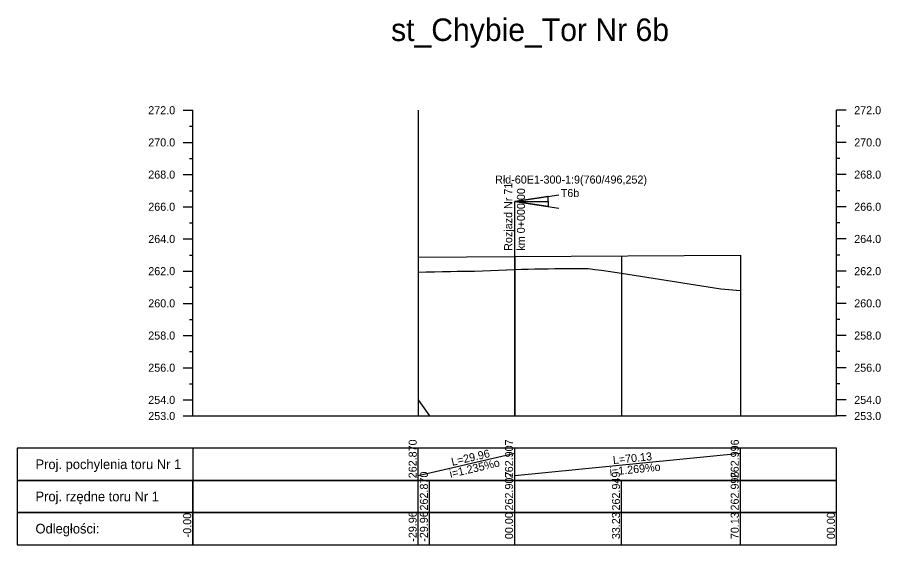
# Model space of a CAD drawing. Extents: x 6445630 to 6518227, y 5499240 to 5511716.
# Drawn here: x 6452276.7 to 6452544.9, y 5499965.8 to 5500129.7 of the extents above; entities that cross this region are included whole.
import ezdxf

# ---------------------------------------------------------------- set-up
doc = ezdxf.new("R2010")
doc.units = 0
for name, color, linetype in [('TOR_PROF-opisy pomocnicze', 7, 'Continuous'), ('TOR_PROF-rozjazdy', 7, 'Continuous'), ('TOR_PROF-tabelka-odleglosci T1', 7, 'Continuous'), ('TOR_PROF-tabelka-pochylenia proj T1', 7, 'Continuous'), ('TOR_PROF-tabelka-rzedne proj T1', 7, 'Continuous'), ('TOR_PROF-teren istniejacy T1', 7, 'Continuous'), ('TOR_PROF-tor projektowany', 7, 'Continuous'), ('TOR_PROF-uklad odniesienia', 7, 'Continuous')]:
    doc.layers.add(name, color=color, linetype=linetype)

msp = doc.modelspace()

# ---------------------------------------------------------------- linework, layer by layer
at = {"layer": 'TOR_PROF-opisy pomocnicze'}
for p, q in [((6452501.34, 5500055.8), (6452501.34, 5500005.82)), ((6452401.26, 5500055.17), (6452401.26, 5500005.82)), ((6452431.21, 5500055.36), (6452431.21, 5500005.82))]:
    msp.add_line(p, q, dxfattribs=at)
at = {"layer": 'TOR_PROF-rozjazdy'}
for p, q in [((6452431.21, 5500072.45), (6452444.96, 5500074.56)), ((6452431.21, 5500005.82), (6452431.21, 5500072.45)), ((6452431.21, 5500072.45), (6452444.96, 5500070.34))]:
    msp.add_line(p, q, dxfattribs=at)
for points in [[(6452431.21, 5500072.45), (6452441.61, 5500072.45), (6452441.61, 5500074), (6452431.21, 5500072.45)], [(6452431.21, 5500072.45), (6452441.61, 5500072.45), (6452441.61, 5500070.89), (6452431.21, 5500072.45)]]:
    msp.add_lwpolyline(points, dxfattribs=at)
at = {"layer": 'TOR_PROF-tabelka-odleglosci T1'}
for points in [[(6452331.21, 5499975.82), (6452276.66, 5499975.82), (6452276.66, 5499965.82), (6452331.21, 5499965.82)], [(6452331.21, 5499965.82), (6452331.21, 5499975.82)], [(6452401.26, 5499965.82), (6452401.26, 5499975.82)], [(6452404.76, 5499965.82), (6452404.76, 5499975.82)], [(6452431.21, 5499965.82), (6452431.21, 5499975.82)], [(6452464.44, 5499965.82), (6452464.44, 5499975.82)], [(6452501.34, 5499965.82), (6452501.34, 5499975.82)], [(6452531.21, 5499965.82), (6452531.21, 5499975.82)]]:
    msp.add_lwpolyline(points, dxfattribs=at)
msp.add_lwpolyline([(6452331.21, 5499965.82), (6452531.21, 5499965.82), (6452531.21, 5499975.82), (6452331.21, 5499975.82)], close=True, dxfattribs=at)
at = {"layer": 'TOR_PROF-tabelka-pochylenia proj T1'}
for points in [[(6452331.21, 5499995.82), (6452276.66, 5499995.82), (6452276.66, 5499985.82), (6452331.21, 5499985.82)], [(6452401.26, 5499985.82), (6452401.26, 5499995.82)], [(6452401.26, 5499987.32), (6452431.21, 5499994.32)], [(6452431.21, 5499985.82), (6452431.21, 5499995.82)], [(6452431.21, 5499987.32), (6452501.34, 5499994.32)], [(6452501.34, 5499985.82), (6452501.34, 5499995.82)]]:
    msp.add_lwpolyline(points, dxfattribs=at)
msp.add_lwpolyline([(6452331.21, 5499985.82), (6452531.21, 5499985.82), (6452531.21, 5499995.82), (6452331.21, 5499995.82)], close=True, dxfattribs=at)
at = {"layer": 'TOR_PROF-tabelka-rzedne proj T1'}
for points in [[(6452331.21, 5499985.82), (6452276.66, 5499985.82), (6452276.66, 5499975.82), (6452331.21, 5499975.82)], [(6452331.21, 5499975.82), (6452331.21, 5499985.82)], [(6452401.26, 5499975.82), (6452401.26, 5499985.82)], [(6452404.76, 5499975.82), (6452404.76, 5499985.82)], [(6452431.21, 5499975.82), (6452431.21, 5499985.82)], [(6452464.44, 5499975.82), (6452464.44, 5499985.82)], [(6452501.34, 5499975.82), (6452501.34, 5499985.82)], [(6452531.21, 5499975.82), (6452531.21, 5499985.82)]]:
    msp.add_lwpolyline(points, dxfattribs=at)
msp.add_lwpolyline([(6452331.21, 5499975.82), (6452531.21, 5499975.82), (6452531.21, 5499985.82), (6452331.21, 5499985.82)], close=True, dxfattribs=at)
at = {"layer": 'TOR_PROF-teren istniejacy T1'}
msp.add_lwpolyline([(6452401.26, 5500050.54), (6452403.75, 5500050.58), (6452406.25, 5500050.63), (6452408.74, 5500050.68), (6452411.24, 5500050.74), (6452413.37, 5500050.81), (6452413.74, 5500050.8), (6452415.49, 5500050.8), (6452416.23, 5500050.81), (6452418.73, 5500050.86), (6452421.23, 5500050.93), (6452423.72, 5500051.02), (6452426.22, 5500051.12), (6452428.72, 5500051.23), (6452428.8, 5500051.24), (6452431.21, 5500051.32), (6452433.29, 5500051.39), (6452435.37, 5500051.46), (6452437.44, 5500051.51), (6452439.52, 5500051.56), (6452441.6, 5500051.59), (6452443.67, 5500051.62), (6452445.75, 5500051.65), (6452447.83, 5500051.66), (6452449.9, 5500051.66), (6452451.98, 5500051.66), (6452452.05, 5500051.66), (6452453.07, 5500051.63), (6452453.42, 5500051.63), (6452454.03, 5500051.61), (6452454.06, 5500051.6), (6452456.14, 5500051.37), (6452458.21, 5500051.12), (6452460.29, 5500050.85), (6452462.37, 5500050.55), (6452464.44, 5500050.23), (6452495.25, 5500045.3), (6452501.34, 5500044.8)], dxfattribs=at)
at = {"layer": 'TOR_PROF-tor projektowany'}
for p, q in [((6452431.21, 5500055.36), (6452501.34, 5500055.8)), ((6452401.26, 5500055.17), (6452431.21, 5500055.36))]:
    msp.add_line(p, q, dxfattribs=at)
for points in [[(6452401.26, 5500100.82), (6452401.26, 5500010.82), (6452401.26, 5500005.82), (6452401.26, 5500005.82)], [(6452401.26, 5500100.82), (6452401.26, 5500010.82), (6452401.26, 5500005.82), (6452401.26, 5500005.82)], [(6452501.34, 5500055.8), (6452501.34, 5500010.82), (6452501.34, 5500005.82), (6452501.34, 5500005.82)], [(6452501.34, 5500055.8), (6452501.34, 5500010.82), (6452501.34, 5500005.82), (6452501.34, 5500005.82)], [(6452501.34, 5500055.8), (6452501.34, 5500010.82), (6452501.34, 5500005.82), (6452501.34, 5500005.82)], [(6452501.34, 5500055.8), (6452501.34, 5500010.82), (6452501.34, 5500005.82), (6452501.34, 5500005.82)], [(6452401.26, 5500055.17), (6452401.26, 5500010.82), (6452401.26, 5500005.82), (6452401.26, 5500005.82)], [(6452401.26, 5500055.17), (6452401.26, 5500010.82), (6452404.76, 5500005.82), (6452404.76, 5500005.82)], [(6452401.26, 5500055.17), (6452401.26, 5500010.82), (6452401.26, 5500005.82), (6452401.26, 5500005.82)], [(6452401.26, 5500055.17), (6452401.26, 5500010.82), (6452404.76, 5500005.82), (6452404.76, 5500005.82)], [(6452431.21, 5500055.36), (6452431.21, 5500010.82), (6452431.21, 5500005.82), (6452431.21, 5500005.82)], [(6452431.21, 5500055.36), (6452431.21, 5500010.82), (6452431.21, 5500005.82), (6452431.21, 5500005.82)], [(6452431.21, 5500055.36), (6452431.21, 5500010.82), (6452431.21, 5500005.82), (6452431.21, 5500005.82)], [(6452431.21, 5500055.36), (6452431.21, 5500010.82), (6452431.21, 5500005.82), (6452431.21, 5500005.82)], [(6452464.44, 5500055.57), (6452464.44, 5500010.82), (6452464.44, 5500005.82), (6452464.44, 5500005.82)], [(6452464.44, 5500055.57), (6452464.44, 5500010.82), (6452464.44, 5500005.82), (6452464.44, 5500005.82)]]:
    msp.add_lwpolyline(points, dxfattribs=at)
at = {"layer": 'TOR_PROF-uklad odniesienia'}
for p, q in [((6452328.21, 5500100.82), (6452331.21, 5500100.82)), ((6452328.21, 5500100.82), (6452331.21, 5500100.82)), ((6452331.21, 5500005.82), (6452331.21, 5500100.82)), ((6452531.21, 5500005.82), (6452531.21, 5500100.82)), ((6452534.21, 5500100.82), (6452531.21, 5500100.82)), ((6452534.21, 5500100.82), (6452531.21, 5500100.82)), ((6452330.21, 5500095.82), (6452331.21, 5500095.82)), ((6452532.21, 5500095.82), (6452531.21, 5500095.82)), ((6452328.21, 5500090.82), (6452331.21, 5500090.82)), ((6452534.21, 5500090.82), (6452531.21, 5500090.82)), ((6452330.21, 5500085.82), (6452331.21, 5500085.82)), ((6452532.21, 5500085.82), (6452531.21, 5500085.82)), ((6452328.21, 5500080.82), (6452331.21, 5500080.82)), ((6452534.21, 5500080.82), (6452531.21, 5500080.82)), ((6452330.21, 5500075.82), (6452331.21, 5500075.82)), ((6452532.21, 5500075.82), (6452531.21, 5500075.82)), ((6452328.21, 5500070.82), (6452331.21, 5500070.82)), ((6452534.21, 5500070.82), (6452531.21, 5500070.82)), ((6452330.21, 5500065.82), (6452331.21, 5500065.82)), ((6452532.21, 5500065.82), (6452531.21, 5500065.82)), ((6452328.21, 5500060.82), (6452331.21, 5500060.82)), ((6452534.21, 5500060.82), (6452531.21, 5500060.82)), ((6452330.21, 5500055.82), (6452331.21, 5500055.82)), ((6452532.21, 5500055.82), (6452531.21, 5500055.82)), ((6452328.21, 5500050.82), (6452331.21, 5500050.82)), ((6452534.21, 5500050.82), (6452531.21, 5500050.82)), ((6452330.21, 5500045.82), (6452331.21, 5500045.82)), ((6452532.21, 5500045.82), (6452531.21, 5500045.82)), ((6452328.21, 5500040.82), (6452331.21, 5500040.82)), ((6452534.21, 5500040.82), (6452531.21, 5500040.82)), ((6452330.21, 5500035.82), (6452331.21, 5500035.82)), ((6452532.21, 5500035.82), (6452531.21, 5500035.82)), ((6452328.21, 5500030.82), (6452331.21, 5500030.82)), ((6452534.21, 5500030.82), (6452531.21, 5500030.82)), ((6452330.21, 5500025.82), (6452331.21, 5500025.82)), ((6452532.21, 5500025.82), (6452531.21, 5500025.82)), ((6452328.21, 5500020.82), (6452331.21, 5500020.82)), ((6452534.21, 5500020.82), (6452531.21, 5500020.82)), ((6452330.21, 5500015.82), (6452331.21, 5500015.82)), ((6452532.21, 5500015.82), (6452531.21, 5500015.82)), ((6452328.21, 5500010.82), (6452331.21, 5500010.82)), ((6452534.21, 5500010.82), (6452531.21, 5500010.82)), ((6452328.21, 5500005.82), (6452331.21, 5500005.82)), ((6452331.21, 5500005.82), (6452531.21, 5500005.82)), ((6452534.21, 5500005.82), (6452531.21, 5500005.82))]:
    msp.add_line(p, q, dxfattribs=at)

# ---------------------------------------------------------------- texts
at = {"layer": 'TOR_PROF-rozjazdy'}
for s, p in [('Rłd-60E1-300-1:9(760/496,252)', (6452425.12, 5500078.03)), ('T6b', (6452445.52, 5500073.84))]:
    msp.add_text(s, height=2.5, dxfattribs=at).set_placement(p)
for s, p in [('Rozjazd Nr 71', (6452430.44, 5500057.13)), ('km 0+000,00', (6452434.41, 5500057.19))]:
    msp.add_text(s, height=2.5, rotation=90, dxfattribs=at).set_placement(p)
at = {"layer": 'TOR_PROF-tabelka-odleglosci T1'}
for s, p in [('-0.00', (6452330.71, 5499968.11)), ('-29.96', (6452400.76, 5499966.75)), ('-29.96', (6452404.26, 5499966.75)), ('00.00', (6452430.71, 5499967.57)), ('33.23', (6452463.94, 5499967.56)), ('70.13', (6452500.84, 5499967.56)), ('00.00', (6452530.71, 5499967.57))]:
    msp.add_text(s, height=2.5, rotation=90, dxfattribs=at).set_placement(p)
msp.add_text(' Odległości: ', height=3, dxfattribs=at).set_placement((6452281.21, 5499969.32))
at = {"layer": 'TOR_PROF-tabelka-pochylenia proj T1'}
for s, rotation, p in [('262.870', 90, (6452400.76, 5499986.46)), ('262.907', 90, (6452430.71, 5499986.46)), ('262.996', 90, (6452500.84, 5499986.46)), ('L=29.96', 13.1522, (6452411.84, 5499990.31)), ('L=70.13', 5.7001, (6452461.85, 5499990.89)), ('i=1.235%o', 13.1522, (6452411.29, 5499986.59)), ('i=1.269%o', 5.7001, (6452460.83, 5499987.27))]:
    msp.add_text(s, height=2.5, rotation=rotation, dxfattribs=at).set_placement(p)
msp.add_text(' Proj. pochylenia toru Nr 1 ', height=3, dxfattribs=at).set_placement((6452281.21, 5499989.32))
at = {"layer": 'TOR_PROF-tabelka-rzedne proj T1'}
for s, p in [('262.870', (6452404.26, 5499976.46)), ('262.907', (6452430.71, 5499976.46)), ('262.949', (6452463.94, 5499976.46)), ('262.996', (6452500.84, 5499976.46))]:
    msp.add_text(s, height=2.5, rotation=90, dxfattribs=at).set_placement(p)
msp.add_text(' Proj. rzędne toru Nr 1 ', height=3, dxfattribs=at).set_placement((6452281.21, 5499979.32))
at = {"layer": 'TOR_PROF-uklad odniesienia'}
for s, height, p in [('st_Chybie_Tor Nr 6b', 7, (6452392.81, 5500122.32)), ('272.0', 2.5, (6452317.36, 5500099.57)), ('272.0', 2.5, (6452317.36, 5500099.57)), ('272.0', 2.5, (6452536.71, 5500099.57)), ('272.0', 2.5, (6452536.71, 5500099.57)), ('270.0', 2.5, (6452317.36, 5500089.57)), ('270.0', 2.5, (6452536.71, 5500089.57)), ('268.0', 2.5, (6452317.36, 5500079.57)), ('268.0', 2.5, (6452536.71, 5500079.57)), ('266.0', 2.5, (6452317.36, 5500069.57)), ('266.0', 2.5, (6452536.71, 5500069.57)), ('264.0', 2.5, (6452317.36, 5500059.57)), ('264.0', 2.5, (6452536.71, 5500059.57)), ('262.0', 2.5, (6452317.36, 5500049.57)), ('262.0', 2.5, (6452536.71, 5500049.57)), ('260.0', 2.5, (6452317.36, 5500039.57)), ('260.0', 2.5, (6452536.71, 5500039.57)), ('258.0', 2.5, (6452317.36, 5500029.57)), ('258.0', 2.5, (6452536.71, 5500029.57)), ('256.0', 2.5, (6452317.36, 5500019.57)), ('256.0', 2.5, (6452536.71, 5500019.57)), ('254.0', 2.5, (6452317.36, 5500009.57)), ('254.0', 2.5, (6452536.71, 5500009.57)), ('253.0', 2.5, (6452317.36, 5500004.57)), ('-', 0.0001, (6452331.21, 5500005.82)), ('253.0', 2.5, (6452536.71, 5500004.57))]:
    msp.add_text(s, height=height, dxfattribs=at).set_placement(p)

doc.saveas('drawing.dxf')
